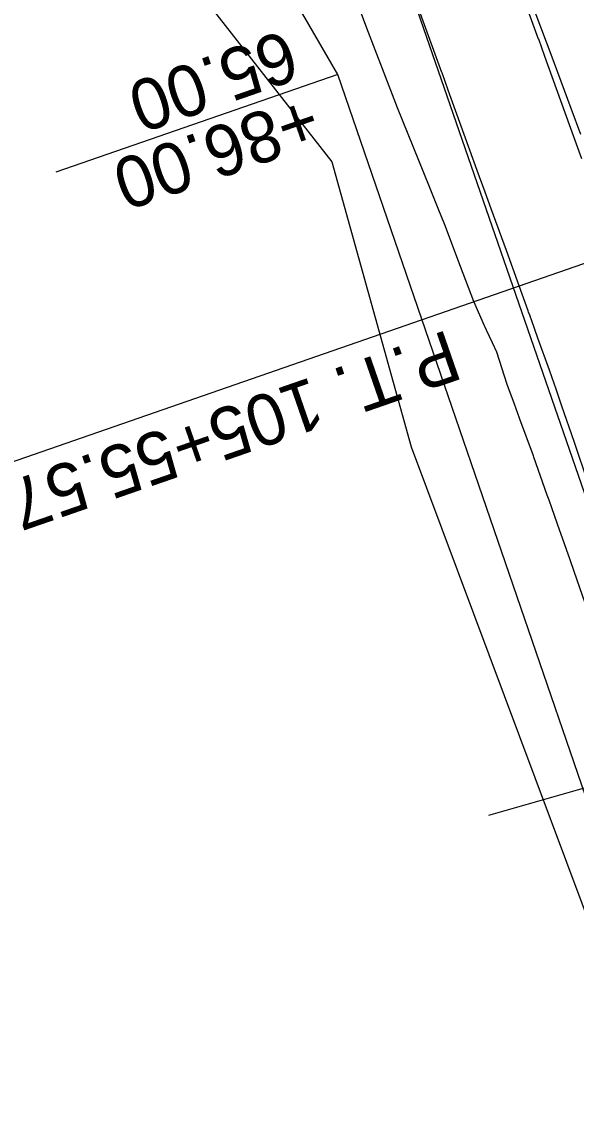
# Model space of a CAD drawing. Extents: x -70 to 701944, y -4 to 666871.
# Drawn here: x 668240 to 668305.1, y 653701.2 to 653827.8 of the extents above; entities that cross this region are included whole.
import ezdxf

# ---------------------------------------------------------------- set-up
doc = ezdxf.new("R2010")
doc.units = 0
for name, color, linetype in [('R_Detour', 7, 'Continuous'), ('R_Horz Alg Annot', 7, 'Continuous'), ('R_No Plot', 7, 'Continuous'), ('R_Proposed Const Limits', 7, 'Continuous'), ('R_Proposed Road', 7, 'Continuous'), ('R_ROW', 7, 'Continuous'), ('R_Temp Easement Annot', 7, 'Continuous'), ('T_Drafting', 7, 'Continuous'), ('T_Indications', 7, 'Continuous')]:
    doc.layers.add(name, color=color, linetype=linetype)

msp = doc.modelspace()

# ---------------------------------------------------------------- linework, layer by layer
at = {"layer": 'R_Detour'}
msp.add_line((668294.85, 653734.7), (668367.13, 653755.51), dxfattribs=at)
at = {"layer": 'R_Horz Alg Annot'}
msp.add_lwpolyline([(668348.52, 653814.19), (668222.43, 653770.43)], dxfattribs=at)
at = {"layer": 'R_No Plot'}
msp.add_lwpolyline([(668281.58, 653843.28), (668332.31, 653860.89), (668358.5, 653791.06), (668369.86, 653756.3), (668316.94, 653741.11)], close=True, dxfattribs=at)
at = {"layer": 'R_Proposed Const Limits'}
msp.add_lwpolyline([(668306.51, 653758.55), (668304.85, 653763.28), (668304.37, 653764.65), (668303.27, 653767.76), (668303.17, 653768.05), (668302.23, 653770.76), (668301.9, 653771.67), (668301.7, 653772.25), (668300.12, 653776.72), (668300.07, 653776.85), (668298.48, 653781.18), (668298.44, 653781.29), (668297.84, 653782.92), (668296.98, 653785.24), (668295.78, 653789.05), (668295.28, 653790.12), (668294.57, 653791.63), (668294.41, 653791.98), (668294.35, 653792.12), (668293.09, 653794.96), (668291.53, 653799.1), (668289.7, 653803.97), (668288.91, 653805.89), (668287.88, 653808.42), (668284.14, 653817.71), (668283.34, 653819.73), (668283.33, 653819.75), (668280.55, 653827.05), (668278.05, 653833.77)], dxfattribs=at)
at = {"layer": 'R_Proposed Road'}
for points in [[(668305.76, 653811.74), (668304.83, 653814.31), (668301.42, 653823.71), (668300.69, 653825.75), (668300.68, 653825.77), (668298.02, 653833.11)], [(668306.47, 653773.78), (668304.93, 653778.3), (668304.89, 653778.43), (668303.38, 653782.81), (668303.34, 653782.92), (668302.76, 653784.57), (668301.94, 653786.91), (668300.6, 653790.69), (668300.21, 653791.8), (668299.64, 653793.37), (668299.51, 653793.73), (668299.46, 653793.88), (668298.41, 653796.8), (668296.9, 653800.97), (668295.13, 653805.86), (668294.42, 653807.81), (668293.49, 653810.37), (668290.09, 653819.78), (668289.35, 653821.81), (668289.34, 653821.84), (668286.68, 653829.18)]]:
    msp.add_lwpolyline(points, dxfattribs=at)
at = {"layer": 'R_ROW'}
msp.add_lwpolyline([(668327.66, 653586.02), (668340.87, 653592.64), (668322.47, 653689.42), (668277.13, 653821.63), (668258.71, 653853.34), (668224.55, 653854.19), (668177.85, 653978.14), (668204.74, 653982.28), (668180.35, 654097), (668169.32, 654193.98), (668198.41, 654666.21), (668182.92, 654741.02), (668186.49, 654858.99), (668209, 654933.01), (668212.48, 655027.95)], dxfattribs=at)
at = {"layer": 'R_Temp Easement Annot'}
msp.add_lwpolyline([(668277.13, 653821.63), (668244.07, 653810.15)], dxfattribs=at)
at = {"layer": 'T_Drafting'}
msp.add_lwpolyline([(667896.87, 653866.36), (667908.99, 653876.13), (667961.52, 653878.49), (668035.6, 653880.51), (668155.22, 653878.41), (668195.97, 653875.71), (668221.89, 653863.92), (668241.42, 653848.42), (668255.9, 653837.64), (668276.44, 653811.36), (668285.74, 653777.92), (668307.55, 653719.55), (668317.57, 653694.19), (668318.74, 653678.86), (668315.21, 653651.74), (668320.8, 653617.39), (668324.84, 653560.79), (668337.97, 653536.19), (668365.58, 653514.97), (668388.14, 653513.96), (668398.24, 653518), (668419.12, 653527.1)], dxfattribs=at)
at = {"layer": 'T_Indications'}
msp.add_lwpolyline([(668305.63, 653814.58), (668304.5, 653817.61), (668302.14, 653823.96), (668298.65, 653833.33)], dxfattribs=at)

# ---------------------------------------------------------------- texts
at = {"layer": 'R_Horz Alg Annot'}
msp.add_text('P.T. 105+55.57', height=6, rotation=199.1407, dxfattribs=at).set_placement((668290.06, 653791.72))
at = {"layer": 'R_Temp Easement Annot'}
for s, p in [('65.00', (668271.06, 653826.93)), ('+86.00', (668273.68, 653819.37))]:
    msp.add_text(s, height=6, rotation=199.1406, dxfattribs=at).set_placement(p)

doc.saveas('drawing.dxf')
